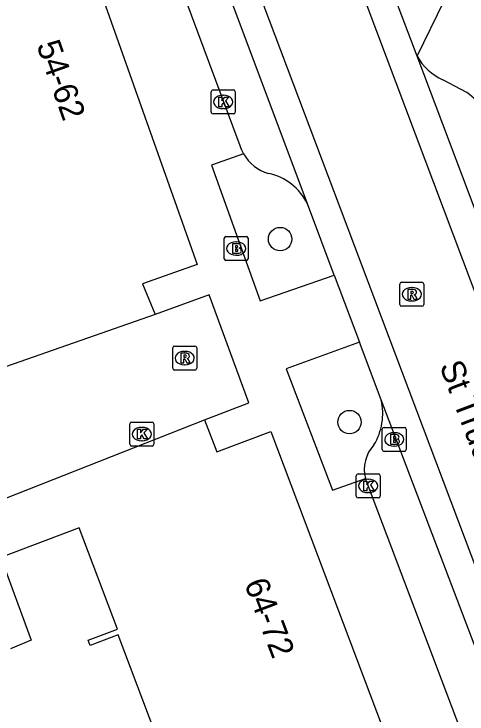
# Model space of a CAD drawing. Extents: x 159377 to 159983, y 382996 to 383595.
# Drawn here: x 159721.51 to 159740.41, y 383204.43 to 383233.64 of the extents above; entities that cross this region are included whole.
import ezdxf

# ---------------------------------------------------------------- set-up
doc = ezdxf.new("R2010")
doc.units = 0
for name, color, linetype in [('IMGEO_Boom', 7, 'Continuous'), ('IMGEO_Brandkraan', 7, 'Continuous'), ('IMGEO_Kolk', 7, 'Continuous'), ('IMGEO_Muur', 7, 'Continuous'), ('IMGEO_Openbare_ruimte_label', 7, 'Continuous'), ('IMGEO_Pand', 7, 'Continuous'), ('IMGEO_Pand_nummerreeks', 7, 'Continuous'), ('IMGEO_Parkeervlak_gesloten', 7, 'Continuous'), ('IMGEO_Parkeervlak_open', 7, 'Continuous'), ('IMGEO_Rijbaan_lokaal_gesloten', 7, 'Continuous'), ('IMGEO_Rijbaan_lokaal_open', 7, 'Continuous'), ('IMGEO_Rioolput', 7, 'Continuous'), ('IMGEO_Voetpad_open', 7, 'Continuous')]:
    doc.layers.add(name, color=color, linetype=linetype)

msp = doc.modelspace()

# ---------------------------------------------------------------- linework, layer by layer
at = {"layer": 'IMGEO_Boom'}
for centre in [(159732.614, 383224.245), (159735.508, 383216.61)]:
    msp.add_circle(centre, 0.489, dxfattribs=at)
at = {"layer": 'IMGEO_Brandkraan'}
for p, q in [((159730.279, 383223.425), (159730.279, 383224.277)), ((159730.354, 383224.351), (159731.206, 383224.351)), ((159730.767, 383224.131), (159730.792, 383224.131)), ((159731.28, 383224.277), (159731.28, 383223.425)), ((159730.79, 383223.571), (159730.765, 383223.571)), ((159731.206, 383223.351), (159730.354, 383223.351)), ((159736.877, 383215.461), (159736.877, 383216.313)), ((159736.952, 383216.387), (159737.804, 383216.387)), ((159737.878, 383216.313), (159737.878, 383215.461)), ((159737.365, 383216.167), (159737.39, 383216.167)), ((159737.804, 383215.387), (159736.952, 383215.387)), ((159737.388, 383215.607), (159737.363, 383215.607))]:
    msp.add_line(p, q, dxfattribs=at)
for points in [[(159730.279, 383223.425), (159730.279, 383224.277)], [(159730.354, 383224.351), (159731.206, 383224.351)], [(159731.28, 383224.277), (159731.28, 383223.425)], [(159730.627, 383224.051), (159730.627, 383223.651), (159730.84, 383223.651)], [(159730.858, 383224.051), (159730.627, 383224.051)], [(159730.806, 383223.97), (159730.752, 383223.97), (159730.752, 383223.894)], [(159730.752, 383223.894), (159730.805, 383223.894)], [(159730.814, 383223.818), (159730.752, 383223.818), (159730.752, 383223.737)], [(159730.752, 383223.737), (159730.814, 383223.737)], [(159731.206, 383223.351), (159730.354, 383223.351)], [(159736.877, 383215.461), (159736.877, 383216.313)], [(159736.952, 383216.387), (159737.804, 383216.387)], [(159737.878, 383216.313), (159737.878, 383215.461)], [(159737.225, 383216.087), (159737.225, 383215.687), (159737.438, 383215.687)], [(159737.456, 383216.087), (159737.225, 383216.087)], [(159737.404, 383216.006), (159737.35, 383216.006), (159737.35, 383215.93)], [(159737.35, 383215.93), (159737.403, 383215.93)], [(159737.412, 383215.854), (159737.35, 383215.854), (159737.35, 383215.773)], [(159737.35, 383215.773), (159737.412, 383215.773)], [(159737.804, 383215.387), (159736.952, 383215.387)]]:
    msp.add_lwpolyline(points, dxfattribs=at)
for centre, radius, start, end in [((159730.356, 383224.275), 0.0765, 91.552, 178.448), ((159730.356, 383224.275), 0.0765, 91.552, 178.448), ((159731.204, 383224.275), 0.0765, 1.552, 88.448), ((159731.204, 383224.275), 0.0765, 1.552, 88.448), ((159730.807, 383223.932), 0.0379, 267.8285, 90.9355), ((159730.815, 383223.777), 0.0404, 269.8759, 90.5077), ((159730.862, 383223.906), 0.145, 59.4692, 91.5367), ((159730.887, 383223.953), 0.0922, 285.5137, 58.1501), ((159730.892, 383223.761), 0.105, 301.3115, 78.989), ((159730.846, 383223.902), 0.251, 268.6676, 293.5347), ((159730.356, 383223.427), 0.0765, 181.552, 268.448), ((159730.356, 383223.427), 0.0765, 181.552, 268.448), ((159731.204, 383223.427), 0.0765, 271.552, 358.448), ((159731.204, 383223.427), 0.0765, 271.552, 358.448), ((159736.954, 383216.311), 0.0765, 91.552, 178.448), ((159736.954, 383216.311), 0.0765, 91.552, 178.448), ((159737.802, 383216.311), 0.0765, 1.552, 88.448), ((159737.802, 383216.311), 0.0765, 1.552, 88.448), ((159737.405, 383215.968), 0.0379, 267.8285, 90.9355), ((159737.46, 383215.942), 0.145, 59.4692, 91.5367), ((159737.485, 383215.989), 0.0922, 285.5137, 58.1501), ((159737.413, 383215.813), 0.0404, 269.8759, 90.5077), ((159737.444, 383215.938), 0.251, 268.6676, 293.5347), ((159737.49, 383215.797), 0.105, 301.3115, 78.989), ((159736.954, 383215.463), 0.0765, 181.552, 268.448), ((159736.954, 383215.463), 0.0765, 181.552, 268.448), ((159737.802, 383215.463), 0.0765, 271.552, 358.448), ((159737.802, 383215.463), 0.0765, 271.552, 358.448)]:
    msp.add_arc(centre, radius, start, end, dxfattribs=at)
for centre, major_axis, ratio, start_param, end_param in [((159730.766, 383223.851), (-0.387, 0.002), 0.722429, 4.712389, 7.853982), ((159730.791, 383223.851), (-0.39, 0.002), 0.717154, 1.570796, 4.712389), ((159737.364, 383215.887), (-0.387, 0.002), 0.722429, 4.712389, 7.853982), ((159737.389, 383215.887), (-0.39, 0.002), 0.717154, 1.570796, 4.712389)]:
    msp.add_ellipse(centre, major_axis=major_axis, ratio=ratio, start_param=start_param, end_param=end_param, dxfattribs=at)
at = {"layer": 'IMGEO_Kolk'}
for p, q in [((159729.739, 383229.543), (159729.739, 383230.395)), ((159729.814, 383230.469), (159730.666, 383230.469)), ((159730.227, 383230.249), (159730.252, 383230.249)), ((159730.74, 383230.395), (159730.74, 383229.543)), ((159730.25, 383229.689), (159730.225, 383229.689)), ((159730.666, 383229.469), (159729.814, 383229.469)), ((159726.342, 383215.682), (159726.342, 383216.534)), ((159726.417, 383216.608), (159727.269, 383216.608)), ((159727.343, 383216.534), (159727.343, 383215.682)), ((159726.83, 383216.388), (159726.855, 383216.388)), ((159726.853, 383215.828), (159726.828, 383215.828)), ((159727.269, 383215.608), (159726.417, 383215.608)), ((159735.789, 383213.52), (159735.789, 383214.372)), ((159735.864, 383214.446), (159736.716, 383214.446)), ((159736.277, 383214.226), (159736.302, 383214.226)), ((159736.79, 383214.372), (159736.79, 383213.52)), ((159736.3, 383213.666), (159736.275, 383213.666)), ((159736.716, 383213.446), (159735.864, 383213.446))]:
    msp.add_line(p, q, dxfattribs=at)
for points in [[(159729.739, 383229.543), (159729.739, 383230.395)], [(159729.814, 383230.469), (159730.666, 383230.469)], [(159730.74, 383230.395), (159730.74, 383229.543)], [(159730.06, 383230.169), (159730.183, 383230.169), (159730.183, 383230.018), (159730.313, 383230.169), (159730.477, 383230.169), (159730.331, 383230.018), (159730.484, 383229.769), (159730.332, 383229.769), (159730.247, 383229.933), (159730.183, 383229.866), (159730.183, 383229.769), (159730.06, 383229.769), (159730.06, 383230.169)], [(159730.666, 383229.469), (159729.814, 383229.469)], [(159726.342, 383215.682), (159726.342, 383216.534)], [(159726.417, 383216.608), (159727.269, 383216.608)], [(159727.343, 383216.534), (159727.343, 383215.682)], [(159726.663, 383216.308), (159726.786, 383216.308), (159726.786, 383216.157), (159726.916, 383216.308), (159727.08, 383216.308), (159726.934, 383216.157), (159727.087, 383215.908), (159726.935, 383215.908), (159726.85, 383216.072), (159726.786, 383216.005), (159726.786, 383215.908), (159726.663, 383215.908), (159726.663, 383216.308)], [(159727.269, 383215.608), (159726.417, 383215.608)], [(159735.789, 383213.52), (159735.789, 383214.372)], [(159735.864, 383214.446), (159736.716, 383214.446)], [(159736.79, 383214.372), (159736.79, 383213.52)], [(159736.11, 383214.146), (159736.233, 383214.146), (159736.233, 383213.995), (159736.363, 383214.146), (159736.527, 383214.146), (159736.381, 383213.995), (159736.534, 383213.746), (159736.382, 383213.746), (159736.297, 383213.91), (159736.233, 383213.843), (159736.233, 383213.746), (159736.11, 383213.746), (159736.11, 383214.146)], [(159736.716, 383213.446), (159735.864, 383213.446)]]:
    msp.add_lwpolyline(points, dxfattribs=at)
for centre, start, end in [((159729.816, 383230.393), 91.552, 178.448), ((159729.816, 383230.393), 91.552, 178.448), ((159730.664, 383230.393), 1.552, 88.448), ((159730.664, 383230.393), 1.552, 88.448), ((159729.816, 383229.545), 181.552, 268.448), ((159729.816, 383229.545), 181.552, 268.448), ((159730.664, 383229.545), 271.552, 358.448), ((159730.664, 383229.545), 271.552, 358.448), ((159726.419, 383216.532), 91.552, 178.448), ((159726.419, 383216.532), 91.552, 178.448), ((159727.267, 383216.532), 1.552, 88.448), ((159727.267, 383216.532), 1.552, 88.448), ((159726.419, 383215.684), 181.552, 268.448), ((159726.419, 383215.684), 181.552, 268.448), ((159727.267, 383215.684), 271.552, 358.448), ((159727.267, 383215.684), 271.552, 358.448), ((159735.866, 383214.37), 91.552, 178.448), ((159735.866, 383214.37), 91.552, 178.448), ((159736.714, 383214.37), 1.552, 88.448), ((159736.714, 383214.37), 1.552, 88.448), ((159735.866, 383213.522), 181.552, 268.448), ((159735.866, 383213.522), 181.552, 268.448), ((159736.714, 383213.522), 271.552, 358.448), ((159736.714, 383213.522), 271.552, 358.448)]:
    msp.add_arc(centre, 0.0765, start, end, dxfattribs=at)
for centre, major_axis, ratio, start_param, end_param in [((159730.226, 383229.969), (-0.387, 0.002), 0.722429, 4.712389, 7.853982), ((159730.251, 383229.969), (-0.39, 0.002), 0.717154, 1.570796, 4.712389), ((159726.829, 383216.108), (-0.387, 0.002), 0.722429, 4.712389, 7.853982), ((159726.854, 383216.108), (-0.39, 0.002), 0.717154, 1.570796, 4.712389), ((159736.276, 383213.946), (-0.387, 0.002), 0.722429, 4.712389, 7.853982), ((159736.301, 383213.946), (-0.39, 0.002), 0.717154, 1.570796, 4.712389)]:
    msp.add_ellipse(centre, major_axis=major_axis, ratio=ratio, start_param=start_param, end_param=end_param, dxfattribs=at)
at = {"layer": 'IMGEO_Muur'}
msp.add_lwpolyline([(159720.956, 383210.96), (159722.233, 383207.506), (159721.363, 383207.145)], dxfattribs=at)
at = {"layer": 'IMGEO_Pand'}
for points in [[(159721.927, 383238.295), (159723.601, 383238.887), (159723.693, 383238.627), (159729.154, 383223.187), (159726.872, 383222.38), (159727.399, 383221.102)], [(159727.399, 383221.102), (159718.043, 383217.834)], [(159720.169, 383213.044), (159729.463, 383216.71)], [(159729.463, 383216.71), (159729.973, 383215.362), (159732.22, 383216.211), (159738.023, 383200.853), (159738.115, 383200.608), (159736.44, 383199.976)], [(159729.53, 383197.985), (159727.756, 383202.68), (159726.543, 383202.222), (159726.457, 383202.45), (159727.681, 383202.913), (159725.862, 383207.728), (159724.692, 383207.286), (159724.606, 383207.513), (159725.823, 383207.972), (159724.228, 383212.196), (159720.956, 383210.96)]]:
    msp.add_lwpolyline(points, dxfattribs=at)
at = {"layer": 'IMGEO_Parkeervlak_gesloten'}
for centre, radius, start, end in [((159734.368, 383216.967), 2.527, 328.6874, 13.03), ((159737.62, 383214.633), 1.496, 136.9536, 194.5108)]:
    msp.add_arc(centre, radius, start, end, dxfattribs=at)
at = {"layer": 'IMGEO_Parkeervlak_open'}
for centre, radius, start, end in [((159732.632, 383228.7), 1.789, 210.1723, 253.7218), ((159731.638, 383224.678), 2.357, 26.1772, 77.9214)]:
    msp.add_arc(centre, radius, start, end, dxfattribs=at)
at = {"layer": 'IMGEO_Rijbaan_lokaal_gesloten'}
for points in [[(159710.368, 383306.187), (159709.181, 383305.793), (159710.779, 383301.727), (159718.83, 383280.315), (159731.432, 383246.746), (159741.434, 383220.181), (159750.886, 383194.867), (159754.445, 383184.488), (159756.378, 383179.374), (159756.663, 383178.738), (159756.932, 383178.059), (159757.185, 383177.335), (159757.431, 383176.547), (159757.602, 383175.943), (159757.778, 383175.278), (159758.222, 383173.46), (159758.611, 383171.87), (159758.936, 383170.653), (159759.158, 383169.891), (159759.386, 383169.177), (159759.619, 383168.506), (159759.862, 383167.864), (159764.778, 383154.386)], [(159761.692, 383153.309), (159756.491, 383167.459), (159756.285, 383168.079), (159756.086, 383168.744), (159755.886, 383169.472), (159755.67, 383170.327), (159755.202, 383172.274), (159754.831, 383173.7), (159754.417, 383175.141), (159753.971, 383176.559), (159753.48, 383178.004), (159751.397, 383183.638), (159746.908, 383194.293), (159734.857, 383226.26), (159723.406, 383256.576), (159713.205, 383283.99), (159705.436, 383304.551), (159704.228, 383304.153)], [(159733.753, 383225.718), (159722.22, 383256.527)], [(159738.326, 383231.879), (159735.251, 383240.012)], [(159749.325, 383202.762), (159738.326, 383231.879)], [(159734.872, 383222.742), (159733.753, 383225.718)], [(159734.872, 383222.742), (159735.927, 383219.938)], [(159736.83, 383217.537), (159735.927, 383219.938)], [(159752.001, 383177.576), (159751.527, 383178.911), (159736.83, 383217.537)]]:
    msp.add_lwpolyline(points, dxfattribs=at)
at = {"layer": 'IMGEO_Rijbaan_lokaal_open'}
msp.add_lwpolyline([(159729.463, 383216.71), (159731.311, 383217.407), (159729.649, 383221.921), (159727.399, 383221.102)], dxfattribs=at)
at = {"layer": 'IMGEO_Rioolput'}
for p, q in [((159737.605, 383221.516), (159737.605, 383222.368)), ((159737.68, 383222.442), (159738.532, 383222.442)), ((159738.606, 383222.368), (159738.606, 383221.516)), ((159738.093, 383222.222), (159738.118, 383222.222)), ((159738.116, 383221.662), (159738.091, 383221.662)), ((159738.532, 383221.442), (159737.68, 383221.442)), ((159728.132, 383218.855), (159728.132, 383219.707)), ((159728.207, 383219.781), (159729.059, 383219.781)), ((159729.133, 383219.707), (159729.133, 383218.855)), ((159728.62, 383219.561), (159728.645, 383219.561)), ((159728.643, 383219.001), (159728.618, 383219.001)), ((159729.059, 383218.781), (159728.207, 383218.781))]:
    msp.add_line(p, q, dxfattribs=at)
for points in [[(159737.605, 383221.516), (159737.605, 383222.368)], [(159737.68, 383222.442), (159738.532, 383222.442)], [(159738.606, 383222.368), (159738.606, 383221.516)], [(159738.194, 383222.14), (159737.942, 383222.142), (159737.942, 383221.742)], [(159738.12, 383222.061), (159738.066, 383222.061), (159738.066, 383221.98)], [(159737.942, 383221.742), (159738.066, 383221.742), (159738.066, 383221.904), (159738.077, 383221.904)], [(159738.066, 383221.98), (159738.118, 383221.98)], [(159738.124, 383221.875), (159738.195, 383221.742), (159738.335, 383221.742), (159738.27, 383221.868)], [(159738.532, 383221.442), (159737.68, 383221.442)], [(159728.132, 383218.855), (159728.132, 383219.707)], [(159728.207, 383219.781), (159729.059, 383219.781)], [(159729.133, 383219.707), (159729.133, 383218.855)], [(159728.721, 383219.479), (159728.469, 383219.481), (159728.469, 383219.081)], [(159728.469, 383219.081), (159728.593, 383219.081), (159728.593, 383219.243), (159728.604, 383219.243)], [(159728.647, 383219.4), (159728.593, 383219.4), (159728.593, 383219.319)], [(159728.593, 383219.319), (159728.645, 383219.319)], [(159728.651, 383219.214), (159728.722, 383219.081), (159728.862, 383219.081), (159728.797, 383219.207)], [(159729.059, 383218.781), (159728.207, 383218.781)]]:
    msp.add_lwpolyline(points, dxfattribs=at)
for centre, radius, start, end in [((159737.682, 383222.366), 0.0765, 91.552, 178.448), ((159737.682, 383222.366), 0.0765, 91.552, 178.448), ((159738.53, 383222.366), 0.0765, 1.552, 88.448), ((159738.53, 383222.366), 0.0765, 1.552, 88.448), ((159738.126, 383221.965), 0.0964, 77.0061, 93.1865), ((159738.14, 383222.022), 0.0378, 276.6634, 79.6772), ((159738.193, 383222.03), 0.109, 350.3612, 89.416), ((159738.076, 383221.851), 0.0533, 26.0293, 88.6989), ((159738.102, 383222.169), 0.19, 274.7715, 282.9687), ((159738.191, 383222.03), 0.112, 277.5842, 350.9817), ((159738.175, 383221.815), 0.108, 29.5134, 73.7905), ((159737.682, 383221.518), 0.0765, 181.552, 268.448), ((159737.682, 383221.518), 0.0765, 181.552, 268.448), ((159738.53, 383221.518), 0.0765, 271.552, 358.448), ((159738.53, 383221.518), 0.0765, 271.552, 358.448), ((159728.209, 383219.705), 0.0765, 91.552, 178.448), ((159728.209, 383219.705), 0.0765, 91.552, 178.448), ((159729.057, 383219.705), 0.0765, 1.552, 88.448), ((159729.057, 383219.705), 0.0765, 1.552, 88.448), ((159728.72, 383219.369), 0.109, 350.3612, 89.416), ((159728.603, 383219.19), 0.0533, 26.0293, 88.6989), ((159728.629, 383219.508), 0.19, 274.7715, 282.9687), ((159728.653, 383219.304), 0.0964, 77.0061, 93.1865), ((159728.667, 383219.361), 0.0378, 276.6634, 79.6772), ((159728.718, 383219.369), 0.112, 277.5842, 350.9817), ((159728.702, 383219.154), 0.108, 29.5134, 73.7905), ((159728.209, 383218.857), 0.0765, 181.552, 268.448), ((159728.209, 383218.857), 0.0765, 181.552, 268.448), ((159729.057, 383218.857), 0.0765, 271.552, 358.448), ((159729.057, 383218.857), 0.0765, 271.552, 358.448)]:
    msp.add_arc(centre, radius, start, end, dxfattribs=at)
for centre, major_axis, ratio, start_param, end_param in [((159738.092, 383221.942), (-0.387, 0.002), 0.722429, 4.712389, 7.853982), ((159738.117, 383221.942), (-0.39, 0.002), 0.717154, 1.570796, 4.712389), ((159728.619, 383219.281), (-0.387, 0.002), 0.722429, 4.712389, 7.853982), ((159728.644, 383219.281), (-0.39, 0.002), 0.717154, 1.570796, 4.712389)]:
    msp.add_ellipse(centre, major_axis=major_axis, ratio=ratio, start_param=start_param, end_param=end_param, dxfattribs=at)
at = {"layer": 'IMGEO_Voetpad_open'}
for points in [[(159721.659, 383252.847), (159721.72, 383252.652), (159722.734, 383250), (159725.373, 383243.094), (159730.93, 383228.152)], [(159738.326, 383231.879), (159739.453, 383234.188), (159739.343, 383234.457)], [(159740.411, 383230.357), (159739.406, 383230.888)], [(159731.086, 383227.801), (159729.753, 383227.336), (159731.777, 383221.667), (159734.872, 383222.742)], [(159735.927, 383219.938), (159732.865, 383218.827), (159734.804, 383213.77), (159736.172, 383214.258)], [(159736.293, 383213.942), (159745.316, 383190.077), (159749.57, 383178.811), (159750.077, 383177.582), (159750.314, 383176.957), (159750.543, 383176.285), (159750.771, 383175.546), (159751.009, 383174.703), (159751.537, 383172.704), (159752.03, 383170.856), (159752.746, 383167.948), (159752.973, 383167.121), (159753.2, 383166.395), (159753.44, 383165.727), (159753.697, 383165.105), (159757.306, 383155.298)], [(159720.956, 383210.96), (159722.233, 383207.506), (159721.363, 383207.145)]]:
    msp.add_lwpolyline(points, dxfattribs=at)
for centre, radius, start, end in [((159740.339, 383232.989), 2.299, 208.8672, 246.0542), ((159739.015, 383228.393), 2.409, 30.1639, 54.5877), ((159732.68, 383228.72), 1.84, 197.9703, 209.9547), ((159737.572, 383214.613), 1.444, 194.2245, 207.6803)]:
    msp.add_arc(centre, radius, start, end, dxfattribs=at)

# ---------------------------------------------------------------- texts
at = {"layer": 'IMGEO_Openbare_ruimte_label'}
msp.add_text('St Trudostraat', height=1, rotation=290.7371, dxfattribs=at).set_placement((159739.252, 383218.961))
at = {"layer": 'IMGEO_Pand_nummerreeks'}
for s, rotation, p in [('54-62', 289.4804, (159722.438, 383232.339)), ('64-72', 290.7008, (159731.106, 383209.879))]:
    msp.add_text(s, height=1, rotation=rotation, dxfattribs=at).set_placement(p)

doc.saveas('drawing.dxf')
